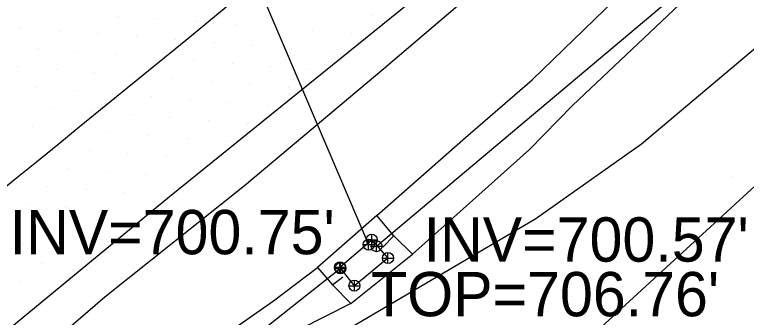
# Model space of a CAD drawing. Extents: x 1548934 to 1561348, y 809680 to 824075.
# Drawn here: x 1551494.7 to 1551561.3, y 810367.1 to 810394.6 of the extents above; entities that cross this region are included whole.
import ezdxf

# ---------------------------------------------------------------- set-up
doc = ezdxf.new("R2010")
doc.units = 0
for name, color, linetype in [('Default', 7, 'Continuous'), ('E_NCDOT_Vertical_Profile_Ground_Line', 7, 'Continuous'), ('Exist DTM QL2 LIDAR Elevation Point', 7, 'Continuous'), ('Exist DTM Scan Elevation Point', 7, 'Continuous'), ('Exist Roads EOP Text', 7, 'Continuous'), ('Exist Structure Minor Drop Inlet Top Elevation', 7, 'Continuous'), ('Exist Structure Minor Paved Ditch or Gutter', 7, 'Continuous'), ('Exist Structure Minor Pipes RCP 15 Inch Invert Elevation', 7, 'Continuous'), ('Exist Structure Minor Pipes RCP 18 Inch Invert Elevation', 7, 'Continuous'), ('Exist Vegetation Woods Line', 7, 'Continuous'), ('P_RDY_Dimension', 7, 'Continuous'), ('P_RDY_Lane_Line', 7, 'Continuous'), ('P_RDY_Terminator_Cell', 7, 'Continuous'), ('Pattern_8', 7, 'Continuous'), ('PH Exist DTM Breakline', 7, 'Continuous'), ('Sheet_Matchline_Text', 7, 'Continuous')]:
    doc.layers.add(name, color=color, linetype=linetype)

# ---------------------------------------------------------------- blocks, each defined once
blk = doc.blocks.new('SurveyPointCell')
at = {"layer": 'Default'}
for p, q in [((-0.5, 0), (0.5, 0)), ((0, -0.5), (0, 0.5))]:
    blk.add_line(p, q, dxfattribs=at)
blk.add_circle((0, 0), 0.5, dxfattribs=at)

msp = doc.modelspace()

# ---------------------------------------------------------------- linework, layer by layer
at = {"layer": 'E_NCDOT_Vertical_Profile_Ground_Line'}
msp.add_lwpolyline([(1551472.114, 810348.455), (1551474.033, 810349.864), (1551485.635, 810359.04), (1551508.804, 810378.107), (1551532.171, 810396.944), (1551555.367, 810415.98), (1551578.48, 810435.112), (1551601.469, 810454.389), (1551624.767, 810473.305), (1551647.833, 810492.493), (1551655.173, 810499.148), (1551678.162, 810518.425), (1551701.203, 810537.641), (1551723.995, 810557.146), (1551746.83, 810576.602), (1551761.526, 810588.983)], dxfattribs=at)
at = {"layer": 'Exist DTM QL2 LIDAR Elevation Point'}
for p, q in [((1551559.984, 810379.961), (1551559.984, 810379.961)), ((1551549.983, 810369.961), (1551549.983, 810369.961))]:
    msp.add_line(p, q, dxfattribs=at)
at = {"layer": 'Exist DTM Scan Elevation Point'}
for p, q in [((1551504.2, 810394.487), (1551504.2, 810394.487)), ((1551507.726, 810394.219), (1551507.726, 810394.219)), ((1551527.25, 810394.512), (1551527.25, 810394.512)), ((1551495.253, 810393.393), (1551495.253, 810393.393)), ((1551511.251, 810393.952), (1551511.251, 810393.952)), ((1551514.777, 810393.685), (1551514.777, 810393.685)), ((1551518.302, 810393.417), (1551518.302, 810393.417)), ((1551498.779, 810393.125), (1551498.779, 810393.125)), ((1551502.304, 810392.858), (1551502.304, 810392.858)), ((1551521.828, 810393.15), (1551521.828, 810393.15)), ((1551525.354, 810392.883), (1551525.354, 810392.883)), ((1551505.829, 810392.59), (1551505.829, 810392.59)), ((1551509.355, 810392.323), (1551509.355, 810392.323)), ((1551512.88, 810392.056), (1551512.88, 810392.056)), ((1551496.882, 810391.497), (1551496.882, 810391.497)), ((1551516.406, 810391.788), (1551516.406, 810391.788)), ((1551519.932, 810391.521), (1551519.932, 810391.521)), ((1551500.408, 810391.229), (1551500.408, 810391.229)), ((1551503.933, 810390.961), (1551503.933, 810390.961)), ((1551523.458, 810391.254), (1551523.458, 810391.254)), ((1551507.458, 810390.694), (1551507.458, 810390.694)), ((1551510.984, 810390.427), (1551510.984, 810390.427)), ((1551514.51, 810390.159), (1551514.51, 810390.159)), ((1551494.986, 810389.868), (1551494.986, 810389.868)), ((1551498.511, 810389.6), (1551498.511, 810389.6)), ((1551518.035, 810389.892), (1551518.035, 810389.892)), ((1551521.561, 810389.625), (1551521.561, 810389.625)), ((1551502.037, 810389.333), (1551502.037, 810389.333)), ((1551505.562, 810389.065), (1551505.562, 810389.065)), ((1551509.088, 810388.798), (1551509.088, 810388.798)), ((1551512.613, 810388.531), (1551512.613, 810388.531)), ((1551516.139, 810388.263), (1551516.139, 810388.263)), ((1551496.615, 810387.971), (1551496.615, 810387.971)), ((1551500.14, 810387.704), (1551500.14, 810387.704)), ((1551503.666, 810387.436), (1551503.666, 810387.436)), ((1551519.665, 810387.996), (1551519.665, 810387.996)), ((1551507.191, 810387.169), (1551507.191, 810387.169)), ((1551510.717, 810386.902), (1551510.717, 810386.902)), ((1551498.244, 810386.075), (1551498.244, 810386.075)), ((1551514.243, 810386.634), (1551514.243, 810386.634)), ((1551517.769, 810386.367), (1551517.769, 810386.367)), ((1551501.769, 810385.807), (1551501.769, 810385.807)), ((1551505.295, 810385.54), (1551505.295, 810385.54)), ((1551508.82, 810385.273), (1551508.82, 810385.273)), ((1551512.346, 810385.006), (1551512.346, 810385.006)), ((1551515.872, 810384.739), (1551515.872, 810384.739)), ((1551496.347, 810384.446), (1551496.347, 810384.446)), ((1551499.873, 810384.178), (1551499.873, 810384.178)), ((1551503.398, 810383.911), (1551503.398, 810383.911)), ((1551506.924, 810383.644), (1551506.924, 810383.644)), ((1551510.45, 810383.377), (1551510.45, 810383.377)), ((1551513.976, 810383.11), (1551513.976, 810383.11)), ((1551497.976, 810382.549), (1551497.976, 810382.549)), ((1551501.502, 810382.282), (1551501.502, 810382.282)), ((1551505.028, 810382.015), (1551505.028, 810382.015)), ((1551508.553, 810381.748), (1551508.553, 810381.748)), ((1551496.08, 810380.92), (1551496.08, 810380.92)), ((1551499.606, 810380.653), (1551499.606, 810380.653)), ((1551503.131, 810380.386), (1551503.131, 810380.386)), ((1551506.657, 810380.119), (1551506.657, 810380.119)), ((1551497.709, 810379.024), (1551497.709, 810379.024)), ((1551501.235, 810378.757), (1551501.235, 810378.757)), ((1551504.761, 810378.49), (1551504.761, 810378.49)), ((1551495.813, 810377.395), (1551495.813, 810377.395)), ((1551499.338, 810377.128), (1551499.338, 810377.128)), ((1551502.864, 810376.861), (1551502.864, 810376.861)), ((1551497.442, 810375.499), (1551497.442, 810375.499)), ((1551500.968, 810375.232), (1551500.968, 810375.232)), ((1551495.546, 810373.87), (1551495.546, 810373.87)), ((1551499.072, 810373.603), (1551499.072, 810373.603)), ((1551497.175, 810371.974), (1551497.175, 810371.974)), ((1551495.279, 810370.345), (1551495.279, 810370.345))]:
    msp.add_line(p, q, dxfattribs=at)
at = {"layer": 'Exist Structure Minor Paved Ditch or Gutter'}
msp.add_lwpolyline([(1551525.318, 810368.38), (1551530.918, 810372.85), (1551529.209, 810374.542), (1551527.679, 810376.385), (1551522.283, 810371.667), (1551523.635, 810370.081)], close=True, dxfattribs=at)
at = {"layer": 'Exist Vegetation Woods Line'}
msp.add_lwpolyline([(1551471.329, 810309.76), (1551496.193, 810327.353), (1551520.551, 810342.931), (1551538.101, 810357.103), (1551563.576, 810380.418), (1551579.637, 810396.971), (1551595.162, 810410.859), (1551619.573, 810436.998), (1551642.899, 810456.373), (1551671.935, 810478.896)], dxfattribs=at)
at = {"layer": 'P_RDY_Dimension'}
msp.add_lwpolyline([(1551524.321, 810371.676), (1551527.212, 810374.175), (1551528.686, 810372.511), (1551525.634, 810369.998)], close=True, dxfattribs=at)
at = {"layer": 'P_RDY_Lane_Line'}
msp.add_lwpolyline([(1551524.364, 810371.572), (1551217.25, 810128.83)], dxfattribs=at)
at = {"layer": 'P_RDY_Terminator_Cell'}
msp.add_lwpolyline([(1551514.156, 810395.437), (1551512.224, 810393.85), (1551510.292, 810392.264), (1551508.356, 810390.683), (1551506.415, 810389.107), (1551504.474, 810387.532), (1551502.533, 810385.956), (1551500.592, 810384.381), (1551498.651, 810382.805), (1551496.71, 810381.23), (1551494.768, 810379.654), (1551492.827, 810378.079)], dxfattribs=at)
at = {"layer": 'Pattern_8'}
msp.add_lwpolyline([(1551527.646, 810373.589), (1551838.6, 810634.638)], dxfattribs=at)
at = {"layer": 'PH Exist DTM Breakline'}
for points in [[(1551527.679, 810376.385), (1551535.734, 810383.448), (1551541.813, 810388.7), (1551552.202, 810398.778), (1551570.283, 810413.664), (1551583.02, 810423.442), (1551600.888, 810438.601), (1551617.354, 810452.3), (1551631.359, 810463.754), (1551644.548, 810476.431), (1551657.736, 810488.379), (1551673.328, 810500.69), (1551686.535, 810512.5), (1551695.815, 810521.193)], [(1551677.801, 810514.194), (1551668.564, 810505.953), (1551658.209, 810497.256), (1551646.7, 810487.216), (1551632.508, 810476.453), (1551621.412, 810466.647), (1551610.482, 810457.599), (1551596.918, 810445.808), (1551580.656, 810432.764), (1551566.85, 810420.916), (1551558.924, 810413.491), (1551545.191, 810402.746), (1551535.638, 810395.965), (1551528.322, 810389.69), (1551515.654, 810379.062), (1551502.941, 810368.971), (1551489.963, 810357.825), (1551475.527, 810346.277), (1551465.061, 810338.705)], [(1551686.938, 810507.317), (1551677.582, 810499.413), (1551664.959, 810487.432), (1551650.646, 810474.966), (1551634.847, 810462.582), (1551621.136, 810450.797), (1551600.12, 810433.439), (1551585.369, 810419.011), (1551569.917, 810408.353), (1551556.828, 810397.109), (1551545.456, 810386.36), (1551541.546, 810382.376), (1551530.918, 810372.85)], [(1551650.955, 810468.893), (1551639.858, 810460.398), (1551630.018, 810451.068), (1551617.784, 810440.45), (1551604.793, 810429.503), (1551595.009, 810420.427), (1551584.701, 810411.105), (1551576.141, 810404.969), (1551562.286, 810391.706), (1551551.752, 810382.857), (1551542.147, 810376.058), (1551525.187, 810366.114), (1551518.497, 810362.333), (1551506.039, 810353.732), (1551483.862, 810335.873), (1551471.09, 810326.111), (1551468.025, 810323.271)], [(1551529.209, 810374.542), (1551528.216, 810373.489)], [(1551467.808, 810329.193), (1551481.273, 810340.28), (1551500.669, 810357.526), (1551512.413, 810364.534), (1551518.29, 810368.637), (1551522.283, 810371.667)], [(1551523.635, 810370.081), (1551524.574, 810370.794)], [(1551525.318, 810368.38), (1551520.655, 810366.02), (1551509.967, 810359.563)]]:
    msp.add_lwpolyline(points, dxfattribs=at)
at = {"layer": 'Sheet_Matchline_Text'}
msp.add_lwpolyline([(1551494.751, 810449.049), (1551526.927, 810373.732)], dxfattribs=at)

# ---------------------------------------------------------------- block references
at = {"layer": 'Default'}
for p in [(1551526.927, 810373.732), (1551527.212, 810374.175), (1551527.646, 810373.589), (1551528.686, 810372.511), (1551524.321, 810371.676), (1551524.364, 810371.572), (1551525.634, 810369.998)]:
    msp.add_blockref('SurveyPointCell', p, dxfattribs=at)

# ---------------------------------------------------------------- texts
at = {"layer": 'Exist Roads EOP Text'}
msp.add_text("I-40 EB 45' PAVED", height=4.02, rotation=40.88002, dxfattribs=at).set_placement((1551461.396, 810370.622))
at = {"layer": 'Exist Structure Minor Drop Inlet Top Elevation'}
msp.add_text("TOP=706.76'", height=4.02, rotation=360, dxfattribs=at).set_placement((1551527.151, 810367.227))
at = {"layer": 'Exist Structure Minor Pipes RCP 15 Inch Invert Elevation'}
msp.add_text("INV=700.75'", height=4.02, rotation=360, dxfattribs=at).set_placement((1551494.282, 810372.858))
at = {"layer": 'Exist Structure Minor Pipes RCP 18 Inch Invert Elevation'}
msp.add_text("INV=700.57'", height=4.02, rotation=360, dxfattribs=at).set_placement((1551531.93, 810372.186))

doc.saveas('drawing.dxf')
